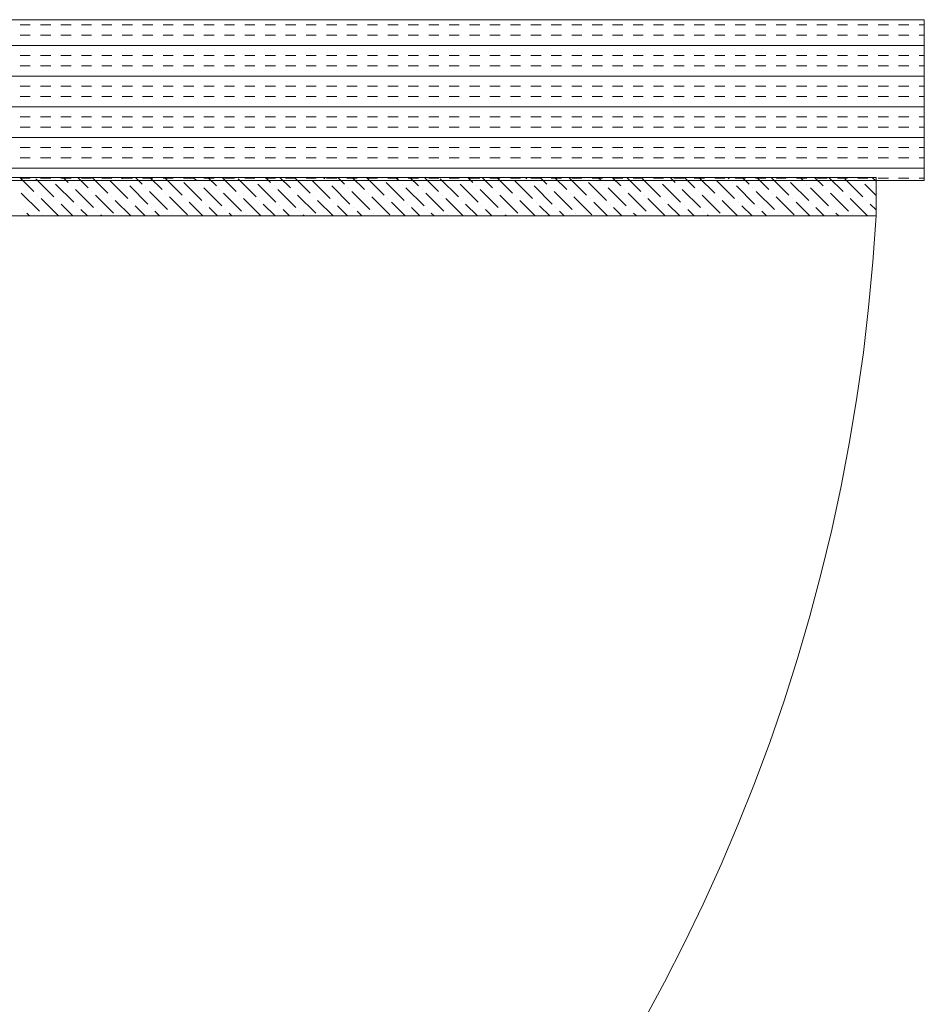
# Model space of a CAD drawing. Extents: x 3940905 to 4145695, y 925352 to 1109797.
# Tile 500 of 656: x 4008340 to 4008621, y 1100272 to 1100578. Entities that reach past the tile are written whole.
import ezdxf

# ---------------------------------------------------------------- set-up
doc = ezdxf.new("R2010")
doc.units = 0
doc.header["$LTSCALE"] = 750
doc.header["$MEASUREMENT"] = 0
doc.layers.add('CKD Equipments', color=252, linetype='CONTINUOUS', lineweight=0)

msp = doc.modelspace()

# ---------------------------------------------------------------- linework, layer by layer
at = {"layer": 'CKD Equipments'}
for p, q in [((4008621.16, 1100578.1), (4008021.16, 1100578.1)), ((4008621.16, 1100528.1), (4008621.16, 1100578.1)), ((4008037.16, 1100529.1), (4008606.16, 1100529.1)), ((4008606.16, 1100529.1), (4008606.16, 1100517.1)), ((4008021.16, 1100528.1), (4008621.16, 1100528.1)), ((4008606.16, 1100517.1), (4008037.16, 1100517.1))]:
    msp.add_line(p, q, dxfattribs=at)
at = {"layer": 'CKD Equipments', "color": 4, "linetype": 'Continuous'}
for p, q in [((4008340.13, 1100576.46), (4008343.3, 1100576.46)), ((4008346.48, 1100576.46), (4008349.65, 1100576.46)), ((4008352.83, 1100576.46), (4008356, 1100576.46)), ((4008359.18, 1100576.46), (4008362.35, 1100576.46)), ((4008365.53, 1100576.46), (4008368.7, 1100576.46)), ((4008371.88, 1100576.46), (4008375.05, 1100576.46)), ((4008378.23, 1100576.46), (4008381.4, 1100576.46)), ((4008384.58, 1100576.46), (4008387.75, 1100576.46)), ((4008390.93, 1100576.46), (4008394.1, 1100576.46)), ((4008397.28, 1100576.46), (4008400.45, 1100576.46)), ((4008403.63, 1100576.46), (4008406.8, 1100576.46)), ((4008409.98, 1100576.46), (4008413.15, 1100576.46)), ((4008416.33, 1100576.46), (4008419.5, 1100576.46)), ((4008422.68, 1100576.46), (4008425.85, 1100576.46)), ((4008429.03, 1100576.46), (4008432.2, 1100576.46)), ((4008435.38, 1100576.46), (4008438.55, 1100576.46)), ((4008441.73, 1100576.46), (4008444.9, 1100576.46)), ((4008448.08, 1100576.46), (4008451.25, 1100576.46)), ((4008454.43, 1100576.46), (4008457.6, 1100576.46)), ((4008460.78, 1100576.46), (4008463.95, 1100576.46)), ((4008467.13, 1100576.46), (4008470.3, 1100576.46)), ((4008473.48, 1100576.46), (4008476.65, 1100576.46)), ((4008479.83, 1100576.46), (4008483, 1100576.46)), ((4008486.18, 1100576.46), (4008489.35, 1100576.46)), ((4008492.53, 1100576.46), (4008495.7, 1100576.46)), ((4008498.88, 1100576.46), (4008502.05, 1100576.46)), ((4008505.23, 1100576.46), (4008508.4, 1100576.46)), ((4008511.58, 1100576.46), (4008514.75, 1100576.46)), ((4008517.93, 1100576.46), (4008521.1, 1100576.46)), ((4008524.28, 1100576.46), (4008527.45, 1100576.46)), ((4008530.63, 1100576.46), (4008533.8, 1100576.46)), ((4008536.98, 1100576.46), (4008540.15, 1100576.46)), ((4008543.33, 1100576.46), (4008546.5, 1100576.46)), ((4008549.68, 1100576.46), (4008552.85, 1100576.46)), ((4008556.03, 1100576.46), (4008559.2, 1100576.46)), ((4008562.38, 1100576.46), (4008565.55, 1100576.46)), ((4008568.73, 1100576.46), (4008571.9, 1100576.46)), ((4008575.08, 1100576.46), (4008578.25, 1100576.46)), ((4008581.43, 1100576.46), (4008584.6, 1100576.46)), ((4008587.78, 1100576.46), (4008590.95, 1100576.46)), ((4008594.13, 1100576.46), (4008597.3, 1100576.46)), ((4008600.48, 1100576.46), (4008603.65, 1100576.46)), ((4008606.83, 1100576.46), (4008610, 1100576.46)), ((4008613.18, 1100576.46), (4008616.35, 1100576.46)), ((4008619.53, 1100576.46), (4008621.16, 1100576.46)), ((4008340.13, 1100573.28), (4008343.3, 1100573.28)), ((4008346.48, 1100573.28), (4008349.65, 1100573.28)), ((4008352.83, 1100573.28), (4008356, 1100573.28)), ((4008359.18, 1100573.28), (4008362.35, 1100573.28)), ((4008365.53, 1100573.28), (4008368.7, 1100573.28)), ((4008371.88, 1100573.28), (4008375.05, 1100573.28)), ((4008378.23, 1100573.28), (4008381.4, 1100573.28)), ((4008384.58, 1100573.28), (4008387.75, 1100573.28)), ((4008390.93, 1100573.28), (4008394.1, 1100573.28)), ((4008397.28, 1100573.28), (4008400.45, 1100573.28)), ((4008403.63, 1100573.28), (4008406.8, 1100573.28)), ((4008409.98, 1100573.28), (4008413.15, 1100573.28)), ((4008416.33, 1100573.28), (4008419.5, 1100573.28)), ((4008422.68, 1100573.28), (4008425.85, 1100573.28)), ((4008429.03, 1100573.28), (4008432.2, 1100573.28)), ((4008435.38, 1100573.28), (4008438.55, 1100573.28)), ((4008441.73, 1100573.28), (4008444.9, 1100573.28)), ((4008448.08, 1100573.28), (4008451.25, 1100573.28)), ((4008454.43, 1100573.28), (4008457.6, 1100573.28)), ((4008460.78, 1100573.28), (4008463.95, 1100573.28)), ((4008467.13, 1100573.28), (4008470.3, 1100573.28)), ((4008473.48, 1100573.28), (4008476.65, 1100573.28)), ((4008479.83, 1100573.28), (4008483, 1100573.28)), ((4008486.18, 1100573.28), (4008489.35, 1100573.28)), ((4008492.53, 1100573.28), (4008495.7, 1100573.28)), ((4008498.88, 1100573.28), (4008502.05, 1100573.28)), ((4008505.23, 1100573.28), (4008508.4, 1100573.28)), ((4008511.58, 1100573.28), (4008514.75, 1100573.28)), ((4008517.93, 1100573.28), (4008521.1, 1100573.28)), ((4008524.28, 1100573.28), (4008527.45, 1100573.28)), ((4008530.63, 1100573.28), (4008533.8, 1100573.28)), ((4008536.98, 1100573.28), (4008540.15, 1100573.28)), ((4008543.33, 1100573.28), (4008546.5, 1100573.28)), ((4008549.68, 1100573.28), (4008552.85, 1100573.28)), ((4008556.03, 1100573.28), (4008559.2, 1100573.28)), ((4008562.38, 1100573.28), (4008565.55, 1100573.28)), ((4008568.73, 1100573.28), (4008571.9, 1100573.28)), ((4008575.08, 1100573.28), (4008578.25, 1100573.28)), ((4008581.43, 1100573.28), (4008584.6, 1100573.28)), ((4008587.78, 1100573.28), (4008590.95, 1100573.28)), ((4008594.13, 1100573.28), (4008597.3, 1100573.28)), ((4008600.48, 1100573.28), (4008603.65, 1100573.28)), ((4008606.83, 1100573.28), (4008610, 1100573.28)), ((4008613.18, 1100573.28), (4008616.35, 1100573.28)), ((4008619.53, 1100573.28), (4008621.16, 1100573.28)), ((4008021.16, 1100570.11), (4008621.16, 1100570.11)), ((4008340.13, 1100566.93), (4008343.3, 1100566.93)), ((4008346.48, 1100566.93), (4008349.65, 1100566.93)), ((4008352.83, 1100566.93), (4008356, 1100566.93)), ((4008359.18, 1100566.93), (4008362.35, 1100566.93)), ((4008365.53, 1100566.93), (4008368.7, 1100566.93)), ((4008371.88, 1100566.93), (4008375.05, 1100566.93)), ((4008378.23, 1100566.93), (4008381.4, 1100566.93)), ((4008384.58, 1100566.93), (4008387.75, 1100566.93)), ((4008390.93, 1100566.93), (4008394.1, 1100566.93)), ((4008397.28, 1100566.93), (4008400.45, 1100566.93)), ((4008403.63, 1100566.93), (4008406.8, 1100566.93)), ((4008409.98, 1100566.93), (4008413.15, 1100566.93)), ((4008416.33, 1100566.93), (4008419.5, 1100566.93)), ((4008422.68, 1100566.93), (4008425.85, 1100566.93)), ((4008429.03, 1100566.93), (4008432.2, 1100566.93)), ((4008435.38, 1100566.93), (4008438.55, 1100566.93)), ((4008441.73, 1100566.93), (4008444.9, 1100566.93)), ((4008448.08, 1100566.93), (4008451.25, 1100566.93)), ((4008454.43, 1100566.93), (4008457.6, 1100566.93)), ((4008460.78, 1100566.93), (4008463.95, 1100566.93)), ((4008467.13, 1100566.93), (4008470.3, 1100566.93)), ((4008473.48, 1100566.93), (4008476.65, 1100566.93)), ((4008479.83, 1100566.93), (4008483, 1100566.93)), ((4008486.18, 1100566.93), (4008489.35, 1100566.93)), ((4008492.53, 1100566.93), (4008495.7, 1100566.93)), ((4008498.88, 1100566.93), (4008502.05, 1100566.93)), ((4008505.23, 1100566.93), (4008508.4, 1100566.93)), ((4008511.58, 1100566.93), (4008514.75, 1100566.93)), ((4008517.93, 1100566.93), (4008521.1, 1100566.93)), ((4008524.28, 1100566.93), (4008527.45, 1100566.93)), ((4008530.63, 1100566.93), (4008533.8, 1100566.93)), ((4008536.98, 1100566.93), (4008540.15, 1100566.93)), ((4008543.33, 1100566.93), (4008546.5, 1100566.93)), ((4008549.68, 1100566.93), (4008552.85, 1100566.93)), ((4008556.03, 1100566.93), (4008559.2, 1100566.93)), ((4008562.38, 1100566.93), (4008565.55, 1100566.93)), ((4008568.73, 1100566.93), (4008571.9, 1100566.93)), ((4008575.08, 1100566.93), (4008578.25, 1100566.93)), ((4008581.43, 1100566.93), (4008584.6, 1100566.93)), ((4008587.78, 1100566.93), (4008590.95, 1100566.93)), ((4008594.13, 1100566.93), (4008597.3, 1100566.93)), ((4008600.48, 1100566.93), (4008603.65, 1100566.93)), ((4008606.83, 1100566.93), (4008610, 1100566.93)), ((4008613.18, 1100566.93), (4008616.35, 1100566.93)), ((4008619.53, 1100566.93), (4008621.16, 1100566.93)), ((4008340.13, 1100563.76), (4008343.3, 1100563.76)), ((4008346.48, 1100563.76), (4008349.65, 1100563.76)), ((4008352.83, 1100563.76), (4008356, 1100563.76)), ((4008359.18, 1100563.76), (4008362.35, 1100563.76)), ((4008365.53, 1100563.76), (4008368.7, 1100563.76)), ((4008371.88, 1100563.76), (4008375.05, 1100563.76)), ((4008378.23, 1100563.76), (4008381.4, 1100563.76)), ((4008384.58, 1100563.76), (4008387.75, 1100563.76)), ((4008390.93, 1100563.76), (4008394.1, 1100563.76)), ((4008397.28, 1100563.76), (4008400.45, 1100563.76)), ((4008403.63, 1100563.76), (4008406.8, 1100563.76)), ((4008409.98, 1100563.76), (4008413.15, 1100563.76)), ((4008416.33, 1100563.76), (4008419.5, 1100563.76)), ((4008422.68, 1100563.76), (4008425.85, 1100563.76)), ((4008429.03, 1100563.76), (4008432.2, 1100563.76)), ((4008435.38, 1100563.76), (4008438.55, 1100563.76)), ((4008441.73, 1100563.76), (4008444.9, 1100563.76)), ((4008448.08, 1100563.76), (4008451.25, 1100563.76)), ((4008454.43, 1100563.76), (4008457.6, 1100563.76)), ((4008460.78, 1100563.76), (4008463.95, 1100563.76)), ((4008467.13, 1100563.76), (4008470.3, 1100563.76)), ((4008473.48, 1100563.76), (4008476.65, 1100563.76)), ((4008479.83, 1100563.76), (4008483, 1100563.76)), ((4008486.18, 1100563.76), (4008489.35, 1100563.76)), ((4008492.53, 1100563.76), (4008495.7, 1100563.76)), ((4008498.88, 1100563.76), (4008502.05, 1100563.76)), ((4008505.23, 1100563.76), (4008508.4, 1100563.76)), ((4008511.58, 1100563.76), (4008514.75, 1100563.76)), ((4008517.93, 1100563.76), (4008521.1, 1100563.76)), ((4008524.28, 1100563.76), (4008527.45, 1100563.76)), ((4008530.63, 1100563.76), (4008533.8, 1100563.76)), ((4008536.98, 1100563.76), (4008540.15, 1100563.76)), ((4008543.33, 1100563.76), (4008546.5, 1100563.76)), ((4008549.68, 1100563.76), (4008552.85, 1100563.76)), ((4008556.03, 1100563.76), (4008559.2, 1100563.76)), ((4008562.38, 1100563.76), (4008565.55, 1100563.76)), ((4008568.73, 1100563.76), (4008571.9, 1100563.76)), ((4008575.08, 1100563.76), (4008578.25, 1100563.76)), ((4008581.43, 1100563.76), (4008584.6, 1100563.76)), ((4008587.78, 1100563.76), (4008590.95, 1100563.76)), ((4008594.13, 1100563.76), (4008597.3, 1100563.76)), ((4008600.48, 1100563.76), (4008603.65, 1100563.76)), ((4008606.83, 1100563.76), (4008610, 1100563.76)), ((4008613.18, 1100563.76), (4008616.35, 1100563.76)), ((4008619.53, 1100563.76), (4008621.16, 1100563.76)), ((4008021.16, 1100560.58), (4008621.16, 1100560.58)), ((4008340.13, 1100557.41), (4008343.3, 1100557.41)), ((4008346.48, 1100557.41), (4008349.65, 1100557.41)), ((4008352.83, 1100557.41), (4008356, 1100557.41)), ((4008359.18, 1100557.41), (4008362.35, 1100557.41)), ((4008365.53, 1100557.41), (4008368.7, 1100557.41)), ((4008371.88, 1100557.41), (4008375.05, 1100557.41)), ((4008378.23, 1100557.41), (4008381.4, 1100557.41)), ((4008384.58, 1100557.41), (4008387.75, 1100557.41)), ((4008390.93, 1100557.41), (4008394.1, 1100557.41)), ((4008397.28, 1100557.41), (4008400.45, 1100557.41)), ((4008403.63, 1100557.41), (4008406.8, 1100557.41)), ((4008409.98, 1100557.41), (4008413.15, 1100557.41)), ((4008416.33, 1100557.41), (4008419.5, 1100557.41)), ((4008422.68, 1100557.41), (4008425.85, 1100557.41)), ((4008429.03, 1100557.41), (4008432.2, 1100557.41)), ((4008435.38, 1100557.41), (4008438.55, 1100557.41)), ((4008441.73, 1100557.41), (4008444.9, 1100557.41)), ((4008448.08, 1100557.41), (4008451.25, 1100557.41)), ((4008454.43, 1100557.41), (4008457.6, 1100557.41)), ((4008460.78, 1100557.41), (4008463.95, 1100557.41)), ((4008467.13, 1100557.41), (4008470.3, 1100557.41)), ((4008473.48, 1100557.41), (4008476.65, 1100557.41)), ((4008479.83, 1100557.41), (4008483, 1100557.41)), ((4008486.18, 1100557.41), (4008489.35, 1100557.41)), ((4008492.53, 1100557.41), (4008495.7, 1100557.41)), ((4008498.88, 1100557.41), (4008502.05, 1100557.41)), ((4008505.23, 1100557.41), (4008508.4, 1100557.41)), ((4008511.58, 1100557.41), (4008514.75, 1100557.41)), ((4008517.93, 1100557.41), (4008521.1, 1100557.41)), ((4008524.28, 1100557.41), (4008527.45, 1100557.41)), ((4008530.63, 1100557.41), (4008533.8, 1100557.41)), ((4008536.98, 1100557.41), (4008540.15, 1100557.41)), ((4008543.33, 1100557.41), (4008546.5, 1100557.41)), ((4008549.68, 1100557.41), (4008552.85, 1100557.41)), ((4008556.03, 1100557.41), (4008559.2, 1100557.41)), ((4008562.38, 1100557.41), (4008565.55, 1100557.41)), ((4008568.73, 1100557.41), (4008571.9, 1100557.41)), ((4008575.08, 1100557.41), (4008578.25, 1100557.41)), ((4008581.43, 1100557.41), (4008584.6, 1100557.41)), ((4008587.78, 1100557.41), (4008590.95, 1100557.41)), ((4008594.13, 1100557.41), (4008597.3, 1100557.41)), ((4008600.48, 1100557.41), (4008603.65, 1100557.41)), ((4008606.83, 1100557.41), (4008610, 1100557.41)), ((4008613.18, 1100557.41), (4008616.35, 1100557.41)), ((4008619.53, 1100557.41), (4008621.16, 1100557.41)), ((4008340.13, 1100554.23), (4008343.3, 1100554.23)), ((4008346.48, 1100554.23), (4008349.65, 1100554.23)), ((4008352.83, 1100554.23), (4008356, 1100554.23)), ((4008359.18, 1100554.23), (4008362.35, 1100554.23)), ((4008365.53, 1100554.23), (4008368.7, 1100554.23)), ((4008371.88, 1100554.23), (4008375.05, 1100554.23)), ((4008378.23, 1100554.23), (4008381.4, 1100554.23)), ((4008384.58, 1100554.23), (4008387.75, 1100554.23)), ((4008390.93, 1100554.23), (4008394.1, 1100554.23)), ((4008397.28, 1100554.23), (4008400.45, 1100554.23)), ((4008403.63, 1100554.23), (4008406.8, 1100554.23)), ((4008409.98, 1100554.23), (4008413.15, 1100554.23)), ((4008416.33, 1100554.23), (4008419.5, 1100554.23)), ((4008422.68, 1100554.23), (4008425.85, 1100554.23)), ((4008429.03, 1100554.23), (4008432.2, 1100554.23)), ((4008435.38, 1100554.23), (4008438.55, 1100554.23)), ((4008441.73, 1100554.23), (4008444.9, 1100554.23)), ((4008448.08, 1100554.23), (4008451.25, 1100554.23)), ((4008454.43, 1100554.23), (4008457.6, 1100554.23)), ((4008460.78, 1100554.23), (4008463.95, 1100554.23)), ((4008467.13, 1100554.23), (4008470.3, 1100554.23)), ((4008473.48, 1100554.23), (4008476.65, 1100554.23)), ((4008479.83, 1100554.23), (4008483, 1100554.23)), ((4008486.18, 1100554.23), (4008489.35, 1100554.23)), ((4008492.53, 1100554.23), (4008495.7, 1100554.23)), ((4008498.88, 1100554.23), (4008502.05, 1100554.23)), ((4008505.23, 1100554.23), (4008508.4, 1100554.23)), ((4008511.58, 1100554.23), (4008514.75, 1100554.23)), ((4008517.93, 1100554.23), (4008521.1, 1100554.23)), ((4008524.28, 1100554.23), (4008527.45, 1100554.23)), ((4008530.63, 1100554.23), (4008533.8, 1100554.23)), ((4008536.98, 1100554.23), (4008540.15, 1100554.23)), ((4008543.33, 1100554.23), (4008546.5, 1100554.23)), ((4008549.68, 1100554.23), (4008552.85, 1100554.23)), ((4008556.03, 1100554.23), (4008559.2, 1100554.23)), ((4008562.38, 1100554.23), (4008565.55, 1100554.23)), ((4008568.73, 1100554.23), (4008571.9, 1100554.23)), ((4008575.08, 1100554.23), (4008578.25, 1100554.23)), ((4008581.43, 1100554.23), (4008584.6, 1100554.23)), ((4008587.78, 1100554.23), (4008590.95, 1100554.23)), ((4008594.13, 1100554.23), (4008597.3, 1100554.23)), ((4008600.48, 1100554.23), (4008603.65, 1100554.23)), ((4008606.83, 1100554.23), (4008610, 1100554.23)), ((4008613.18, 1100554.23), (4008616.35, 1100554.23)), ((4008619.53, 1100554.23), (4008621.16, 1100554.23)), ((4008021.16, 1100551.06), (4008621.16, 1100551.06)), ((4008340.13, 1100547.88), (4008343.3, 1100547.88)), ((4008346.48, 1100547.88), (4008349.65, 1100547.88)), ((4008352.83, 1100547.88), (4008356, 1100547.88)), ((4008359.18, 1100547.88), (4008362.35, 1100547.88)), ((4008365.53, 1100547.88), (4008368.7, 1100547.88)), ((4008371.88, 1100547.88), (4008375.05, 1100547.88)), ((4008378.23, 1100547.88), (4008381.4, 1100547.88)), ((4008384.58, 1100547.88), (4008387.75, 1100547.88)), ((4008390.93, 1100547.88), (4008394.1, 1100547.88)), ((4008397.28, 1100547.88), (4008400.45, 1100547.88)), ((4008403.63, 1100547.88), (4008406.8, 1100547.88)), ((4008409.98, 1100547.88), (4008413.15, 1100547.88)), ((4008416.33, 1100547.88), (4008419.5, 1100547.88)), ((4008422.68, 1100547.88), (4008425.85, 1100547.88)), ((4008429.03, 1100547.88), (4008432.2, 1100547.88)), ((4008435.38, 1100547.88), (4008438.55, 1100547.88)), ((4008441.73, 1100547.88), (4008444.9, 1100547.88)), ((4008448.08, 1100547.88), (4008451.25, 1100547.88)), ((4008454.43, 1100547.88), (4008457.6, 1100547.88)), ((4008460.78, 1100547.88), (4008463.95, 1100547.88)), ((4008467.13, 1100547.88), (4008470.3, 1100547.88)), ((4008473.48, 1100547.88), (4008476.65, 1100547.88)), ((4008479.83, 1100547.88), (4008483, 1100547.88)), ((4008486.18, 1100547.88), (4008489.35, 1100547.88)), ((4008492.53, 1100547.88), (4008495.7, 1100547.88)), ((4008498.88, 1100547.88), (4008502.05, 1100547.88)), ((4008505.23, 1100547.88), (4008508.4, 1100547.88)), ((4008511.58, 1100547.88), (4008514.75, 1100547.88)), ((4008517.93, 1100547.88), (4008521.1, 1100547.88)), ((4008524.28, 1100547.88), (4008527.45, 1100547.88)), ((4008530.63, 1100547.88), (4008533.8, 1100547.88)), ((4008536.98, 1100547.88), (4008540.15, 1100547.88)), ((4008543.33, 1100547.88), (4008546.5, 1100547.88)), ((4008549.68, 1100547.88), (4008552.85, 1100547.88)), ((4008556.03, 1100547.88), (4008559.2, 1100547.88)), ((4008562.38, 1100547.88), (4008565.55, 1100547.88)), ((4008568.73, 1100547.88), (4008571.9, 1100547.88)), ((4008575.08, 1100547.88), (4008578.25, 1100547.88)), ((4008581.43, 1100547.88), (4008584.6, 1100547.88)), ((4008587.78, 1100547.88), (4008590.95, 1100547.88)), ((4008594.13, 1100547.88), (4008597.3, 1100547.88)), ((4008600.48, 1100547.88), (4008603.65, 1100547.88)), ((4008606.83, 1100547.88), (4008610, 1100547.88)), ((4008613.18, 1100547.88), (4008616.35, 1100547.88)), ((4008619.53, 1100547.88), (4008621.16, 1100547.88)), ((4008340.13, 1100544.71), (4008343.3, 1100544.71)), ((4008346.48, 1100544.71), (4008349.65, 1100544.71)), ((4008352.83, 1100544.71), (4008356, 1100544.71)), ((4008359.18, 1100544.71), (4008362.35, 1100544.71)), ((4008365.53, 1100544.71), (4008368.7, 1100544.71)), ((4008371.88, 1100544.71), (4008375.05, 1100544.71)), ((4008378.23, 1100544.71), (4008381.4, 1100544.71)), ((4008384.58, 1100544.71), (4008387.75, 1100544.71)), ((4008390.93, 1100544.71), (4008394.1, 1100544.71)), ((4008397.28, 1100544.71), (4008400.45, 1100544.71)), ((4008403.63, 1100544.71), (4008406.8, 1100544.71)), ((4008409.98, 1100544.71), (4008413.15, 1100544.71)), ((4008416.33, 1100544.71), (4008419.5, 1100544.71)), ((4008422.68, 1100544.71), (4008425.85, 1100544.71)), ((4008429.03, 1100544.71), (4008432.2, 1100544.71)), ((4008435.38, 1100544.71), (4008438.55, 1100544.71)), ((4008441.73, 1100544.71), (4008444.9, 1100544.71)), ((4008448.08, 1100544.71), (4008451.25, 1100544.71)), ((4008454.43, 1100544.71), (4008457.6, 1100544.71)), ((4008460.78, 1100544.71), (4008463.95, 1100544.71)), ((4008467.13, 1100544.71), (4008470.3, 1100544.71)), ((4008473.48, 1100544.71), (4008476.65, 1100544.71)), ((4008479.83, 1100544.71), (4008483, 1100544.71)), ((4008486.18, 1100544.71), (4008489.35, 1100544.71)), ((4008492.53, 1100544.71), (4008495.7, 1100544.71)), ((4008498.88, 1100544.71), (4008502.05, 1100544.71)), ((4008505.23, 1100544.71), (4008508.4, 1100544.71)), ((4008511.58, 1100544.71), (4008514.75, 1100544.71)), ((4008517.93, 1100544.71), (4008521.1, 1100544.71)), ((4008524.28, 1100544.71), (4008527.45, 1100544.71)), ((4008530.63, 1100544.71), (4008533.8, 1100544.71)), ((4008536.98, 1100544.71), (4008540.15, 1100544.71)), ((4008543.33, 1100544.71), (4008546.5, 1100544.71)), ((4008549.68, 1100544.71), (4008552.85, 1100544.71)), ((4008556.03, 1100544.71), (4008559.2, 1100544.71)), ((4008562.38, 1100544.71), (4008565.55, 1100544.71)), ((4008568.73, 1100544.71), (4008571.9, 1100544.71)), ((4008575.08, 1100544.71), (4008578.25, 1100544.71)), ((4008581.43, 1100544.71), (4008584.6, 1100544.71)), ((4008587.78, 1100544.71), (4008590.95, 1100544.71)), ((4008594.13, 1100544.71), (4008597.3, 1100544.71)), ((4008600.48, 1100544.71), (4008603.65, 1100544.71)), ((4008606.83, 1100544.71), (4008610, 1100544.71)), ((4008613.18, 1100544.71), (4008616.35, 1100544.71)), ((4008619.53, 1100544.71), (4008621.16, 1100544.71)), ((4008021.16, 1100541.53), (4008621.16, 1100541.53)), ((4008340.13, 1100538.36), (4008343.3, 1100538.36)), ((4008346.48, 1100538.36), (4008349.65, 1100538.36)), ((4008352.83, 1100538.36), (4008356, 1100538.36)), ((4008359.18, 1100538.36), (4008362.35, 1100538.36)), ((4008365.53, 1100538.36), (4008368.7, 1100538.36)), ((4008371.88, 1100538.36), (4008375.05, 1100538.36)), ((4008378.23, 1100538.36), (4008381.4, 1100538.36)), ((4008384.58, 1100538.36), (4008387.75, 1100538.36)), ((4008390.93, 1100538.36), (4008394.1, 1100538.36)), ((4008397.28, 1100538.36), (4008400.45, 1100538.36)), ((4008403.63, 1100538.36), (4008406.8, 1100538.36)), ((4008409.98, 1100538.36), (4008413.15, 1100538.36)), ((4008416.33, 1100538.36), (4008419.5, 1100538.36)), ((4008422.68, 1100538.36), (4008425.85, 1100538.36)), ((4008429.03, 1100538.36), (4008432.2, 1100538.36)), ((4008435.38, 1100538.36), (4008438.55, 1100538.36)), ((4008441.73, 1100538.36), (4008444.9, 1100538.36)), ((4008448.08, 1100538.36), (4008451.25, 1100538.36)), ((4008454.43, 1100538.36), (4008457.6, 1100538.36)), ((4008460.78, 1100538.36), (4008463.95, 1100538.36)), ((4008467.13, 1100538.36), (4008470.3, 1100538.36)), ((4008473.48, 1100538.36), (4008476.65, 1100538.36)), ((4008479.83, 1100538.36), (4008483, 1100538.36)), ((4008486.18, 1100538.36), (4008489.35, 1100538.36)), ((4008492.53, 1100538.36), (4008495.7, 1100538.36)), ((4008498.88, 1100538.36), (4008502.05, 1100538.36)), ((4008505.23, 1100538.36), (4008508.4, 1100538.36)), ((4008511.58, 1100538.36), (4008514.75, 1100538.36)), ((4008517.93, 1100538.36), (4008521.1, 1100538.36)), ((4008524.28, 1100538.36), (4008527.45, 1100538.36)), ((4008530.63, 1100538.36), (4008533.8, 1100538.36)), ((4008536.98, 1100538.36), (4008540.15, 1100538.36)), ((4008543.33, 1100538.36), (4008546.5, 1100538.36)), ((4008549.68, 1100538.36), (4008552.85, 1100538.36)), ((4008556.03, 1100538.36), (4008559.2, 1100538.36)), ((4008562.38, 1100538.36), (4008565.55, 1100538.36)), ((4008568.73, 1100538.36), (4008571.9, 1100538.36)), ((4008575.08, 1100538.36), (4008578.25, 1100538.36)), ((4008581.43, 1100538.36), (4008584.6, 1100538.36)), ((4008587.78, 1100538.36), (4008590.95, 1100538.36)), ((4008594.13, 1100538.36), (4008597.3, 1100538.36)), ((4008600.48, 1100538.36), (4008603.65, 1100538.36)), ((4008606.83, 1100538.36), (4008610, 1100538.36)), ((4008613.18, 1100538.36), (4008616.35, 1100538.36)), ((4008619.53, 1100538.36), (4008621.16, 1100538.36)), ((4008340.13, 1100535.18), (4008343.3, 1100535.18)), ((4008346.48, 1100535.18), (4008349.65, 1100535.18)), ((4008352.83, 1100535.18), (4008356, 1100535.18)), ((4008359.18, 1100535.18), (4008362.35, 1100535.18)), ((4008365.53, 1100535.18), (4008368.7, 1100535.18)), ((4008371.88, 1100535.18), (4008375.05, 1100535.18)), ((4008378.23, 1100535.18), (4008381.4, 1100535.18)), ((4008384.58, 1100535.18), (4008387.75, 1100535.18)), ((4008390.93, 1100535.18), (4008394.1, 1100535.18)), ((4008397.28, 1100535.18), (4008400.45, 1100535.18)), ((4008403.63, 1100535.18), (4008406.8, 1100535.18)), ((4008409.98, 1100535.18), (4008413.15, 1100535.18)), ((4008416.33, 1100535.18), (4008419.5, 1100535.18)), ((4008422.68, 1100535.18), (4008425.85, 1100535.18)), ((4008429.03, 1100535.18), (4008432.2, 1100535.18)), ((4008435.38, 1100535.18), (4008438.55, 1100535.18)), ((4008441.73, 1100535.18), (4008444.9, 1100535.18)), ((4008448.08, 1100535.18), (4008451.25, 1100535.18)), ((4008454.43, 1100535.18), (4008457.6, 1100535.18)), ((4008460.78, 1100535.18), (4008463.95, 1100535.18)), ((4008467.13, 1100535.18), (4008470.3, 1100535.18)), ((4008473.48, 1100535.18), (4008476.65, 1100535.18)), ((4008479.83, 1100535.18), (4008483, 1100535.18)), ((4008486.18, 1100535.18), (4008489.35, 1100535.18)), ((4008492.53, 1100535.18), (4008495.7, 1100535.18)), ((4008498.88, 1100535.18), (4008502.05, 1100535.18)), ((4008505.23, 1100535.18), (4008508.4, 1100535.18)), ((4008511.58, 1100535.18), (4008514.75, 1100535.18)), ((4008517.93, 1100535.18), (4008521.1, 1100535.18)), ((4008524.28, 1100535.18), (4008527.45, 1100535.18)), ((4008530.63, 1100535.18), (4008533.8, 1100535.18)), ((4008536.98, 1100535.18), (4008540.15, 1100535.18)), ((4008543.33, 1100535.18), (4008546.5, 1100535.18)), ((4008549.68, 1100535.18), (4008552.85, 1100535.18)), ((4008556.03, 1100535.18), (4008559.2, 1100535.18)), ((4008562.38, 1100535.18), (4008565.55, 1100535.18)), ((4008568.73, 1100535.18), (4008571.9, 1100535.18)), ((4008575.08, 1100535.18), (4008578.25, 1100535.18)), ((4008581.43, 1100535.18), (4008584.6, 1100535.18)), ((4008587.78, 1100535.18), (4008590.95, 1100535.18)), ((4008594.13, 1100535.18), (4008597.3, 1100535.18)), ((4008600.48, 1100535.18), (4008603.65, 1100535.18)), ((4008606.83, 1100535.18), (4008610, 1100535.18)), ((4008613.18, 1100535.18), (4008616.35, 1100535.18)), ((4008619.53, 1100535.18), (4008621.16, 1100535.18)), ((4008021.16, 1100532.01), (4008621.16, 1100532.01)), ((4008340.13, 1100528.83), (4008343.3, 1100528.83)), ((4008346.48, 1100528.83), (4008349.65, 1100528.83)), ((4008352.83, 1100528.83), (4008356, 1100528.83)), ((4008359.18, 1100528.83), (4008362.35, 1100528.83)), ((4008365.53, 1100528.83), (4008368.7, 1100528.83)), ((4008371.88, 1100528.83), (4008375.05, 1100528.83)), ((4008378.23, 1100528.83), (4008381.4, 1100528.83)), ((4008384.58, 1100528.83), (4008387.75, 1100528.83)), ((4008390.93, 1100528.83), (4008394.1, 1100528.83)), ((4008397.28, 1100528.83), (4008400.45, 1100528.83)), ((4008403.63, 1100528.83), (4008406.8, 1100528.83)), ((4008409.98, 1100528.83), (4008413.15, 1100528.83)), ((4008416.33, 1100528.83), (4008419.5, 1100528.83)), ((4008422.68, 1100528.83), (4008425.85, 1100528.83)), ((4008429.03, 1100528.83), (4008432.2, 1100528.83)), ((4008435.38, 1100528.83), (4008438.55, 1100528.83)), ((4008441.73, 1100528.83), (4008444.9, 1100528.83)), ((4008448.08, 1100528.83), (4008451.25, 1100528.83)), ((4008454.43, 1100528.83), (4008457.6, 1100528.83)), ((4008460.78, 1100528.83), (4008463.95, 1100528.83)), ((4008467.13, 1100528.83), (4008470.3, 1100528.83)), ((4008473.48, 1100528.83), (4008476.65, 1100528.83)), ((4008479.83, 1100528.83), (4008483, 1100528.83)), ((4008486.18, 1100528.83), (4008489.35, 1100528.83)), ((4008492.53, 1100528.83), (4008495.7, 1100528.83)), ((4008498.88, 1100528.83), (4008502.05, 1100528.83)), ((4008505.23, 1100528.83), (4008508.4, 1100528.83)), ((4008511.58, 1100528.83), (4008514.75, 1100528.83)), ((4008517.93, 1100528.83), (4008521.1, 1100528.83)), ((4008524.28, 1100528.83), (4008527.45, 1100528.83)), ((4008530.63, 1100528.83), (4008533.8, 1100528.83)), ((4008536.98, 1100528.83), (4008540.15, 1100528.83)), ((4008543.33, 1100528.83), (4008546.5, 1100528.83)), ((4008549.68, 1100528.83), (4008552.85, 1100528.83)), ((4008556.03, 1100528.83), (4008559.2, 1100528.83)), ((4008562.38, 1100528.83), (4008565.55, 1100528.83)), ((4008568.73, 1100528.83), (4008571.9, 1100528.83)), ((4008575.08, 1100528.83), (4008578.25, 1100528.83)), ((4008581.43, 1100528.83), (4008584.6, 1100528.83)), ((4008587.78, 1100528.83), (4008590.95, 1100528.83)), ((4008594.13, 1100528.83), (4008597.3, 1100528.83)), ((4008600.48, 1100528.83), (4008603.65, 1100528.83)), ((4008606.83, 1100528.83), (4008610, 1100528.83)), ((4008613.18, 1100528.83), (4008616.35, 1100528.83)), ((4008619.53, 1100528.83), (4008621.16, 1100528.83))]:
    msp.add_line(p, q, dxfattribs=at)
at = {"layer": 'CKD Equipments', "color": 55, "linetype": 'Continuous'}
for p, q in [((4008344.45, 1100524.74), (4008340.08, 1100529.1)), ((4008355.11, 1100527.55), (4008353.55, 1100529.1)), ((4008361.29, 1100525.86), (4008358.04, 1100529.1)), ((4008367.46, 1100524.18), (4008362.53, 1100529.1)), ((4008371.95, 1100528.67), (4008371.51, 1100529.1)), ((4008378.12, 1100526.98), (4008376, 1100529.1)), ((4008384.3, 1100525.3), (4008380.49, 1100529.1)), ((4008390.47, 1100523.62), (4008384.98, 1100529.1)), ((4008394.96, 1100528.11), (4008393.96, 1100529.1)), ((4008401.14, 1100526.42), (4008398.45, 1100529.1)), ((4008407.31, 1100524.74), (4008402.94, 1100529.1)), ((4008417.97, 1100527.55), (4008416.41, 1100529.1)), ((4008424.15, 1100525.86), (4008420.9, 1100529.1)), ((4008430.32, 1100524.18), (4008425.4, 1100529.1)), ((4008434.81, 1100528.67), (4008434.38, 1100529.1)), ((4008440.99, 1100526.98), (4008438.87, 1100529.1)), ((4008447.16, 1100525.3), (4008443.36, 1100529.1)), ((4008453.33, 1100523.62), (4008447.85, 1100529.1)), ((4008457.82, 1100528.11), (4008456.83, 1100529.1)), ((4008464, 1100526.42), (4008461.32, 1100529.1)), ((4008470.17, 1100524.74), (4008465.81, 1100529.1)), ((4008480.84, 1100527.55), (4008479.28, 1100529.1)), ((4008487.01, 1100525.86), (4008483.77, 1100529.1)), ((4008493.18, 1100524.18), (4008488.26, 1100529.1)), ((4008497.67, 1100528.67), (4008497.24, 1100529.1)), ((4008503.85, 1100526.98), (4008501.73, 1100529.1)), ((4008510.02, 1100525.3), (4008506.22, 1100529.1)), ((4008516.2, 1100523.62), (4008510.71, 1100529.1)), ((4008520.69, 1100528.11), (4008519.69, 1100529.1)), ((4008526.86, 1100526.42), (4008524.18, 1100529.1)), ((4008533.03, 1100524.74), (4008528.67, 1100529.1)), ((4008543.7, 1100527.55), (4008542.14, 1100529.1)), ((4008549.87, 1100525.86), (4008546.63, 1100529.1)), ((4008556.05, 1100524.18), (4008551.12, 1100529.1)), ((4008560.54, 1100528.67), (4008560.1, 1100529.1)), ((4008566.71, 1100526.98), (4008564.59, 1100529.1)), ((4008572.88, 1100525.3), (4008569.08, 1100529.1)), ((4008579.06, 1100523.62), (4008573.57, 1100529.1)), ((4008583.55, 1100528.11), (4008582.55, 1100529.1)), ((4008589.72, 1100526.42), (4008587.04, 1100529.1)), ((4008595.9, 1100524.74), (4008591.53, 1100529.1)), ((4008606.16, 1100527.95), (4008605, 1100529.1)), ((4008350.62, 1100523.06), (4008345.01, 1100528.67)), ((4008350.06, 1100528.11), (4008350.06, 1100528.11)), ((4008356.8, 1100521.37), (4008351.18, 1100526.98)), ((4008356.24, 1100526.42), (4008356.24, 1100526.42)), ((4008373.63, 1100522.49), (4008368.02, 1100528.11)), ((4008373.07, 1100527.55), (4008373.07, 1100527.55)), ((4008379.81, 1100520.81), (4008374.2, 1100526.42)), ((4008389.91, 1100528.67), (4008389.91, 1100528.67)), ((4008396.65, 1100521.93), (4008391.03, 1100527.55)), ((4008396.08, 1100526.98), (4008396.08, 1100526.98)), ((4008413.48, 1100523.06), (4008407.87, 1100528.67)), ((4008412.92, 1100528.11), (4008412.92, 1100528.11)), ((4008419.66, 1100521.37), (4008414.05, 1100526.98)), ((4008419.1, 1100526.42), (4008419.1, 1100526.42)), ((4008436.5, 1100522.49), (4008430.88, 1100528.11)), ((4008435.93, 1100527.55), (4008435.93, 1100527.55)), ((4008442.67, 1100520.81), (4008437.06, 1100526.42)), ((4008452.77, 1100528.67), (4008452.77, 1100528.67)), ((4008459.51, 1100521.93), (4008453.9, 1100527.55)), ((4008458.95, 1100526.98), (4008458.95, 1100526.98)), ((4008476.35, 1100523.06), (4008470.73, 1100528.67)), ((4008475.78, 1100528.11), (4008475.78, 1100528.11)), ((4008482.52, 1100521.37), (4008476.91, 1100526.98)), ((4008481.96, 1100526.42), (4008481.96, 1100526.42)), ((4008499.36, 1100522.49), (4008493.75, 1100528.11)), ((4008498.8, 1100527.55), (4008498.8, 1100527.55)), ((4008505.53, 1100520.81), (4008499.92, 1100526.42)), ((4008515.63, 1100528.67), (4008515.63, 1100528.67)), ((4008522.37, 1100521.93), (4008516.76, 1100527.55)), ((4008521.81, 1100526.98), (4008521.81, 1100526.98)), ((4008539.21, 1100523.06), (4008533.6, 1100528.67)), ((4008538.65, 1100528.11), (4008538.65, 1100528.11)), ((4008545.38, 1100521.37), (4008539.77, 1100526.98)), ((4008544.82, 1100526.42), (4008544.82, 1100526.42)), ((4008562.22, 1100522.49), (4008556.61, 1100528.11)), ((4008561.66, 1100527.55), (4008561.66, 1100527.55)), ((4008568.39, 1100520.81), (4008562.78, 1100526.42)), ((4008578.5, 1100528.67), (4008578.5, 1100528.67)), ((4008585.23, 1100521.93), (4008579.62, 1100527.55)), ((4008584.67, 1100526.98), (4008584.67, 1100526.98)), ((4008602.07, 1100523.06), (4008596.46, 1100528.67)), ((4008601.51, 1100528.11), (4008601.51, 1100528.11)), ((4008606.16, 1100523.46), (4008602.63, 1100526.98)), ((4008346.13, 1100518.56), (4008340.52, 1100524.18)), ((4008345.57, 1100523.62), (4008345.57, 1100523.62)), ((4008362.97, 1100519.69), (4008357.36, 1100525.3)), ((4008362.41, 1100524.74), (4008362.41, 1100524.74)), ((4008369.14, 1100518), (4008363.53, 1100523.62)), ((4008368.58, 1100523.06), (4008368.58, 1100523.06)), ((4008379.25, 1100525.86), (4008379.25, 1100525.86)), ((4008385.98, 1100519.13), (4008380.37, 1100524.74)), ((4008385.42, 1100524.18), (4008385.42, 1100524.18)), ((4008392.16, 1100517.44), (4008386.54, 1100523.06)), ((4008402.82, 1100520.25), (4008397.21, 1100525.86)), ((4008402.26, 1100525.3), (4008402.26, 1100525.3)), ((4008408.99, 1100518.56), (4008403.38, 1100524.18)), ((4008408.43, 1100523.62), (4008408.43, 1100523.62)), ((4008425.83, 1100519.69), (4008420.22, 1100525.3)), ((4008425.27, 1100524.74), (4008425.27, 1100524.74)), ((4008432.01, 1100518), (4008426.39, 1100523.62)), ((4008431.44, 1100523.06), (4008431.44, 1100523.06)), ((4008442.11, 1100525.86), (4008442.11, 1100525.86)), ((4008448.84, 1100519.13), (4008443.23, 1100524.74)), ((4008448.28, 1100524.18), (4008448.28, 1100524.18)), ((4008455.02, 1100517.44), (4008449.41, 1100523.06)), ((4008465.68, 1100520.25), (4008460.07, 1100525.86)), ((4008465.12, 1100525.3), (4008465.12, 1100525.3)), ((4008471.86, 1100518.56), (4008466.24, 1100524.18)), ((4008471.29, 1100523.62), (4008471.29, 1100523.62)), ((4008488.69, 1100519.69), (4008483.08, 1100525.3)), ((4008488.13, 1100524.74), (4008488.13, 1100524.74)), ((4008494.87, 1100518), (4008489.26, 1100523.62)), ((4008494.31, 1100523.06), (4008494.31, 1100523.06)), ((4008504.97, 1100525.86), (4008504.97, 1100525.86)), ((4008511.71, 1100519.13), (4008506.09, 1100524.74)), ((4008511.14, 1100524.18), (4008511.14, 1100524.18)), ((4008517.88, 1100517.44), (4008512.27, 1100523.06)), ((4008528.54, 1100520.25), (4008522.93, 1100525.86)), ((4008527.98, 1100525.3), (4008527.98, 1100525.3)), ((4008534.72, 1100518.56), (4008529.1, 1100524.18)), ((4008534.16, 1100523.62), (4008534.16, 1100523.62)), ((4008551.56, 1100519.69), (4008545.94, 1100525.3)), ((4008550.99, 1100524.74), (4008550.99, 1100524.74)), ((4008557.73, 1100518), (4008552.12, 1100523.62)), ((4008557.17, 1100523.06), (4008557.17, 1100523.06)), ((4008567.83, 1100525.86), (4008567.83, 1100525.86)), ((4008574.57, 1100519.13), (4008568.95, 1100524.74)), ((4008574.01, 1100524.18), (4008574.01, 1100524.18)), ((4008580.74, 1100517.44), (4008575.13, 1100523.06)), ((4008591.41, 1100520.25), (4008585.79, 1100525.86)), ((4008590.84, 1100525.3), (4008590.84, 1100525.3)), ((4008597.58, 1100518.56), (4008591.97, 1100524.18)), ((4008597.02, 1100523.62), (4008597.02, 1100523.62)), ((4008352.08, 1100517.1), (4008346.69, 1100522.49)), ((4008351.74, 1100521.93), (4008351.74, 1100521.93)), ((4008356.57, 1100517.1), (4008352.87, 1100520.81)), ((4008357.92, 1100520.25), (4008357.92, 1100520.25)), ((4008374.53, 1100517.1), (4008369.71, 1100521.93)), ((4008374.76, 1100521.37), (4008374.76, 1100521.37)), ((4008379.02, 1100517.1), (4008375.88, 1100520.25)), ((4008391.59, 1100522.49), (4008391.59, 1100522.49)), ((4008396.98, 1100517.1), (4008392.72, 1100521.37)), ((4008397.77, 1100520.81), (4008397.77, 1100520.81)), ((4008414.94, 1100517.1), (4008409.56, 1100522.49)), ((4008414.61, 1100521.93), (4008414.61, 1100521.93)), ((4008419.43, 1100517.1), (4008415.73, 1100520.81)), ((4008420.78, 1100520.25), (4008420.78, 1100520.25)), ((4008437.4, 1100517.1), (4008432.57, 1100521.93)), ((4008437.62, 1100521.37), (4008437.62, 1100521.37)), ((4008441.89, 1100517.1), (4008438.74, 1100520.25)), ((4008454.46, 1100522.49), (4008454.46, 1100522.49)), ((4008459.85, 1100517.1), (4008455.58, 1100521.37)), ((4008460.63, 1100520.81), (4008460.63, 1100520.81)), ((4008477.81, 1100517.1), (4008472.42, 1100522.49)), ((4008477.47, 1100521.93), (4008477.47, 1100521.93)), ((4008482.3, 1100517.1), (4008478.59, 1100520.81)), ((4008483.64, 1100520.25), (4008483.64, 1100520.25)), ((4008500.26, 1100517.1), (4008495.43, 1100521.93)), ((4008500.48, 1100521.37), (4008500.48, 1100521.37)), ((4008504.75, 1100517.1), (4008501.6, 1100520.25)), ((4008517.32, 1100522.49), (4008517.32, 1100522.49)), ((4008522.71, 1100517.1), (4008518.44, 1100521.37)), ((4008523.49, 1100520.81), (4008523.49, 1100520.81)), ((4008540.67, 1100517.1), (4008535.28, 1100522.49)), ((4008540.33, 1100521.93), (4008540.33, 1100521.93)), ((4008545.16, 1100517.1), (4008541.45, 1100520.81)), ((4008546.5, 1100520.25), (4008546.5, 1100520.25)), ((4008563.12, 1100517.1), (4008558.29, 1100521.93)), ((4008563.34, 1100521.37), (4008563.34, 1100521.37)), ((4008567.61, 1100517.1), (4008564.46, 1100520.25)), ((4008580.18, 1100522.49), (4008580.18, 1100522.49)), ((4008585.57, 1100517.1), (4008581.3, 1100521.37)), ((4008586.35, 1100520.81), (4008586.35, 1100520.81)), ((4008603.53, 1100517.1), (4008598.14, 1100522.49)), ((4008603.19, 1100521.93), (4008603.19, 1100521.93)), ((4008606.16, 1100518.97), (4008604.31, 1100520.81)), ((4008341.08, 1100519.13), (4008341.08, 1100519.13)), ((4008343.1, 1100517.1), (4008342.2, 1100518)), ((4008347.25, 1100517.44), (4008347.25, 1100517.44)), ((4008361.06, 1100517.1), (4008359.04, 1100519.13)), ((4008364.09, 1100518.56), (4008364.09, 1100518.56)), ((4008365.55, 1100517.1), (4008365.22, 1100517.44)), ((4008380.93, 1100519.69), (4008380.93, 1100519.69)), ((4008383.51, 1100517.1), (4008382.05, 1100518.56)), ((4008387.1, 1100518), (4008387.1, 1100518)), ((4008401.47, 1100517.1), (4008398.89, 1100519.69)), ((4008403.94, 1100519.13), (4008403.94, 1100519.13)), ((4008405.96, 1100517.1), (4008405.07, 1100518)), ((4008410.12, 1100517.44), (4008410.12, 1100517.44)), ((4008423.92, 1100517.1), (4008421.9, 1100519.13)), ((4008426.95, 1100518.56), (4008426.95, 1100518.56)), ((4008428.41, 1100517.1), (4008428.08, 1100517.44)), ((4008443.79, 1100519.69), (4008443.79, 1100519.69)), ((4008446.38, 1100517.1), (4008444.92, 1100518.56)), ((4008449.97, 1100518), (4008449.97, 1100518)), ((4008464.34, 1100517.1), (4008461.75, 1100519.69)), ((4008466.8, 1100519.13), (4008466.8, 1100519.13)), ((4008468.83, 1100517.1), (4008467.93, 1100518)), ((4008472.98, 1100517.44), (4008472.98, 1100517.44)), ((4008486.79, 1100517.1), (4008484.76, 1100519.13)), ((4008489.82, 1100518.56), (4008489.82, 1100518.56)), ((4008491.28, 1100517.1), (4008490.94, 1100517.44)), ((4008506.65, 1100519.69), (4008506.65, 1100519.69)), ((4008509.24, 1100517.1), (4008507.78, 1100518.56)), ((4008512.83, 1100518), (4008512.83, 1100518)), ((4008527.2, 1100517.1), (4008524.61, 1100519.69)), ((4008529.67, 1100519.13), (4008529.67, 1100519.13)), ((4008531.69, 1100517.1), (4008530.79, 1100518)), ((4008535.84, 1100517.44), (4008535.84, 1100517.44)), ((4008549.65, 1100517.1), (4008547.63, 1100519.13)), ((4008552.68, 1100518.56), (4008552.68, 1100518.56)), ((4008554.14, 1100517.1), (4008553.8, 1100517.44)), ((4008569.52, 1100519.69), (4008569.52, 1100519.69)), ((4008572.1, 1100517.1), (4008570.64, 1100518.56)), ((4008575.69, 1100518), (4008575.69, 1100518)), ((4008590.06, 1100517.1), (4008587.48, 1100519.69)), ((4008592.53, 1100519.13), (4008592.53, 1100519.13)), ((4008594.55, 1100517.1), (4008593.65, 1100518)), ((4008598.7, 1100517.44), (4008598.7, 1100517.44))]:
    msp.add_line(p, q, dxfattribs=at)
at = {"layer": 'CKD Equipments'}
msp.add_arc((4008022.94, 1100550.15), 584.15, 271.10035, 356.75704, dxfattribs=at)

doc.saveas('drawing.dxf')
